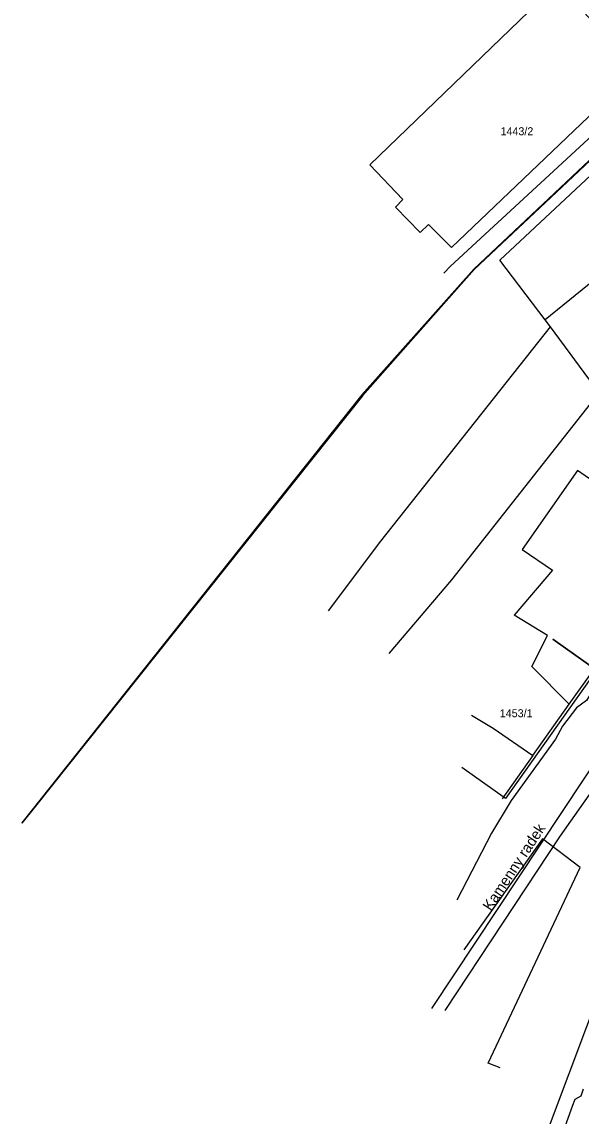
# Model space of a CAD drawing. Extents: x -601580 to 4, y -1204314 to 4.
# Drawn here: x -599057.7 to -599005.3, y -1204093.5 to -1203991 of the extents above; entities that cross this region are included whole.
import ezdxf

# ---------------------------------------------------------------- set-up
doc = ezdxf.new("R2010")
doc.units = 0
for name, color, linetype in [('00-INNOGY-NTL', 7, 'Continuous'), ('00-KN-HRANICE PARCEL', 7, 'Continuous'), ('00-KN-PARC. CISLA', 7, 'Continuous'), ('00-POLOHOPIS', 7, 'Continuous'), ('00-SITE KOM. KABEL', 7, 'Continuous'), ('00-VAK-KANAL-POTRUBI', 7, 'Continuous'), ('00-VAK-VODA-RAD IGIS', 7, 'Continuous')]:
    doc.layers.add(name, color=color, linetype=linetype)

msp = doc.modelspace()

# ---------------------------------------------------------------- linework, layer by layer
at = {"layer": '00-INNOGY-NTL'}
msp.add_lwpolyline([(-599007.26, -1204095.67), (-599006.11, -1204092.47), (-599005.91, -1204091.91), (-599005.34, -1204091.59), (-599005.13, -1204090.94)], dxfattribs=at)
at = {"layer": '00-KN-HRANICE PARCEL'}
for p, q in [((-599012.96, -1204013.29), (-598999.39, -1204000.6)), ((-599008.71, -1204018.88), (-599012.96, -1204013.29)), ((-599008.2, -1204019.55), (-599008.71, -1204018.88)), ((-599003.66, -1204025.74), (-599008.2, -1204019.55)), ((-599006.45, -1204054.89), (-599004.18, -1204051.71)), ((-599009.87, -1204059.7), (-599006.45, -1204054.89)), ((-599009.87, -1204059.7), (-599012.73, -1204063.77))]:
    msp.add_line(p, q, dxfattribs=at)
for points in [[(-599019.65, -1204009.96), (-599020.43, -1204010.7), (-599022.74, -1204008.33), (-599022.06, -1204007.63), (-599025.14, -1204004.38), (-599007.62, -1203987.46), (-598999.92, -1203995.37), (-599017.48, -1204012.11), (-599019.65, -1204009.96)], [(-599018.19, -1204014.53), (-599017.57, -1204013.88), (-599004.68, -1204001.97), (-598995, -1203992.88)], [(-598993.39, -1204007.04), (-598998.96, -1204010.99), (-599008.71, -1204018.88)], [(-599029.02, -1204046.14), (-599024.1, -1204039.64), (-599008.2, -1204019.55)], [(-599023.33, -1204050.16), (-599017.45, -1204043.24), (-599003.66, -1204025.74)], [(-598999.75, -1204032.89), (-599001.54, -1204031.64), (-599003.54, -1204034.51), (-599005.69, -1204033.01), (-599010.86, -1204040.42), (-599008.03, -1204042.34), (-599011.6, -1204046.57)], [(-599006.45, -1204054.89), (-599009.97, -1204051.37), (-599008.5, -1204048.46), (-599011.6, -1204046.57)], [(-599015.6, -1204055.92), (-599013.57, -1204057.14), (-599009.87, -1204059.7)], [(-599012.93, -1204088.96), (-599014.05, -1204088.52), (-599005.44, -1204070.2), (-599008.96, -1204067.5), (-599016.33, -1204077.9)]]:
    msp.add_lwpolyline(points, dxfattribs=at)
at = {"layer": '00-POLOHOPIS'}
for p, q in [((-599007.27, -1204067.24), (-598982.34, -1204031.64)), ((-599019.32, -1204083.4), (-598999.69, -1204053.77)), ((-599018.08, -1204083.58), (-599007.27, -1204067.24))]:
    msp.add_line(p, q, dxfattribs=at)
for points in [[(-598999.41, -1204035.27), (-598994.73, -1204038.53), (-599003.91, -1204051.7), (-599007.99, -1204048.81)], [(-599007.99, -1204048.81), (-599003.91, -1204051.7), (-599012.44, -1204063.73), (-599016.52, -1204060.84)], [(-599010.29, -1204067.22), (-599010.24, -1204067.41)]]:
    msp.add_lwpolyline(points, dxfattribs=at)
at = {"layer": '00-SITE KOM. KABEL'}
msp.add_lwpolyline([(-598998.88, -1204045.86), (-599002.62, -1204050.96), (-599004.84, -1204054.55), (-599005.78, -1204055.25), (-599007.09, -1204056.94), (-599007.73, -1204058.18), (-599011.89, -1204063.93), (-599013.73, -1204066.99), (-599017, -1204073.25)], dxfattribs=at)
at = {"layer": '00-VAK-KANAL-POTRUBI'}
for points in [[(-598989.27, -1203989.6), (-598994.57, -1203994.59), (-599006.61, -1204005.95), (-599015.35, -1204014.19), (-599025.82, -1204026.02), (-599032.06, -1204033.85), (-599056.58, -1204064.6), (-599057.74, -1204066.05)], [(-598997.03, -1203996.86), (-599015.38, -1204014.14), (-599025.9, -1204025.93), (-599057.73, -1204066.02), (-599057.74, -1204066.05)]]:
    msp.add_lwpolyline(points, dxfattribs=at)
at = {"layer": '00-VAK-VODA-RAD IGIS'}
msp.add_lwpolyline([(-598939.95, -1203977.59), (-598942.64, -1203981.35), (-598943.97, -1203984.23), (-598944.93, -1203985.82), (-598956.59, -1204003.42), (-598965.73, -1204017.21), (-598974.87, -1204031.01), (-598977.06, -1204033.2), (-598983.91, -1204044.17), (-598986.96, -1204049.47), (-598990.59, -1204056.05), (-598994.63, -1204063.36), (-599001.35, -1204075.8), (-599010, -1204098.84), (-599016.45, -1204114.9), (-599018.72, -1204120.54), (-599024.19, -1204130.2), (-599033.5, -1204145.53), (-599038.84, -1204153.76), (-599042.18, -1204157.39), (-599042.54, -1204158.03)], dxfattribs=at)

# ---------------------------------------------------------------- texts
at = {"layer": '00-KN-PARC. CISLA'}
for s, p in [('1443/2', (-599012.89, -1204001.6)), ('1453/1', (-599012.96, -1204056.12))]:
    msp.add_text(s, height=0.75, dxfattribs=at).set_placement(p)
at = {"layer": '00-POLOHOPIS'}
msp.add_text('Kamenny radek', height=1, rotation=56.5281, dxfattribs=at).set_placement((-599013.8, -1204074.33))

doc.saveas('drawing.dxf')
